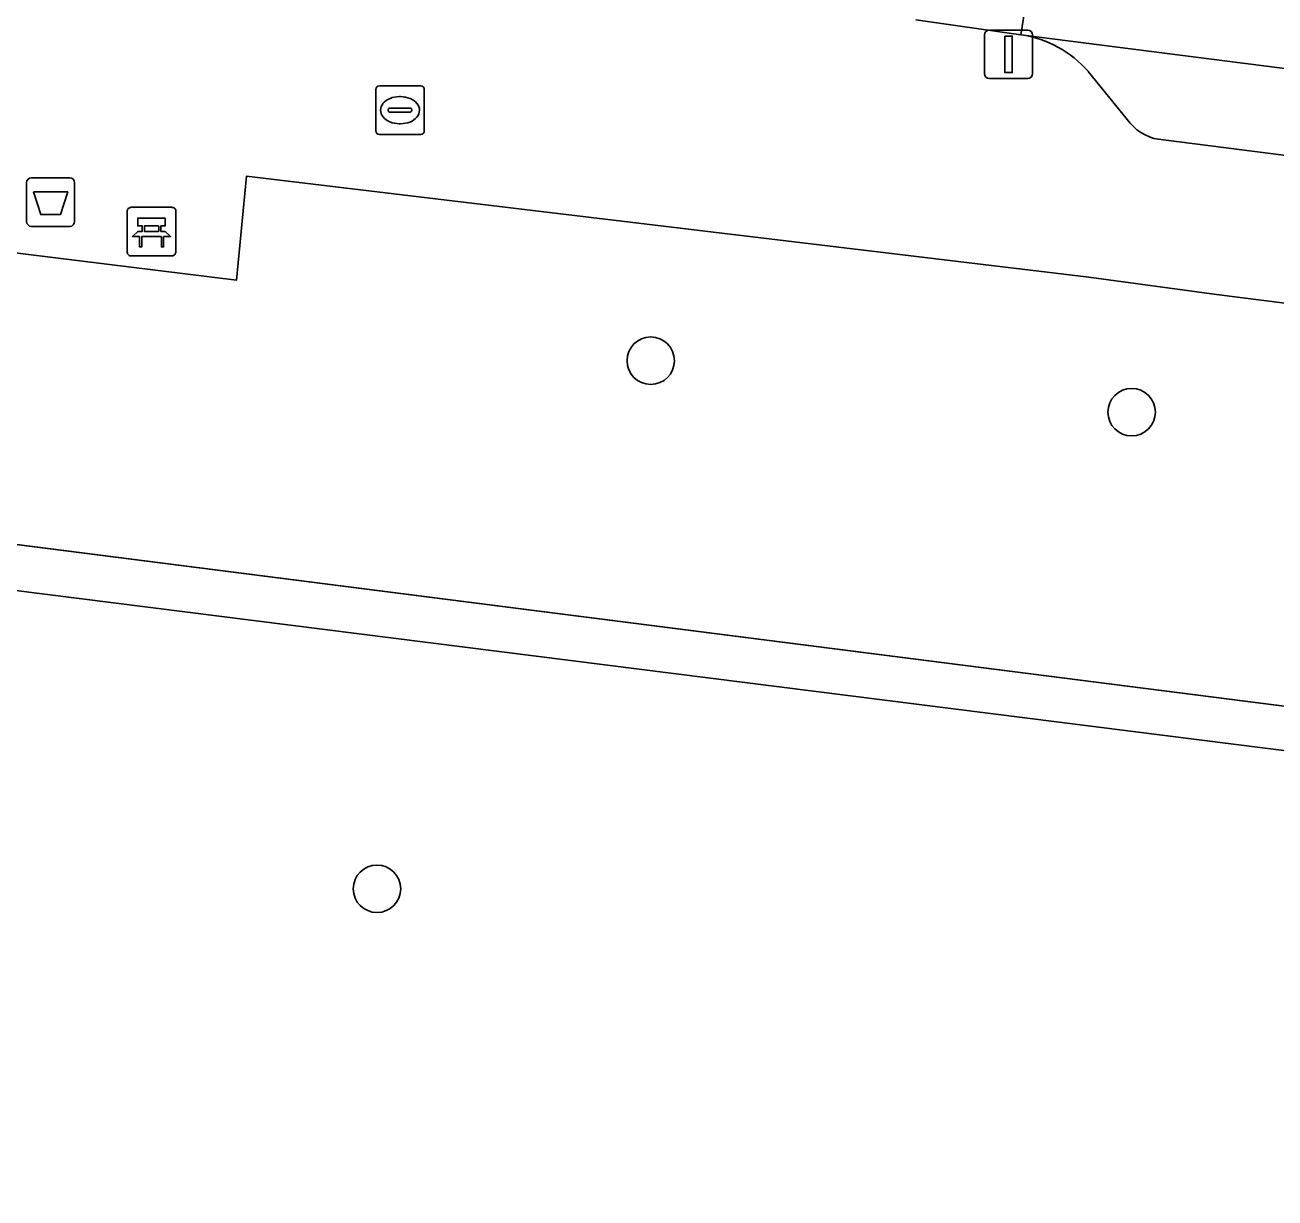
# Model space of a CAD drawing. Extents: x 161692 to 162379, y 380760 to 381678.
# Drawn here: x 162103.09 to 162128.85, y 381207.61 to 381231.78 of the extents above; entities that cross this region are included whole.
import ezdxf

# ---------------------------------------------------------------- set-up
doc = ezdxf.new("R2010")
doc.units = 0
for name, color, linetype in [('IMGEO_Afvalbak', 7, 'Continuous'), ('IMGEO_Bank', 7, 'Continuous'), ('IMGEO_Boom', 7, 'Continuous'), ('IMGEO_Groenvoorziening', 7, 'Continuous'), ('IMGEO_Haag', 7, 'Continuous'), ('IMGEO_Hek', 7, 'Continuous'), ('IMGEO_Lichtmast', 7, 'Continuous'), ('IMGEO_Parkeervlak_open', 7, 'Continuous'), ('IMGEO_Rijbaan_lokaal_gesloten', 7, 'Continuous'), ('IMGEO_Rioolput', 7, 'Continuous'), ('IMGEO_Voetpad_open', 7, 'Continuous')]:
    doc.layers.add(name, color=color, linetype=linetype)

msp = doc.modelspace()

# ---------------------------------------------------------------- linework, layer by layer
at = {"layer": 'IMGEO_Afvalbak'}
for p, q in [((162103.119, 381227.728), (162103.119, 381228.528)), ((162103.119, 381228.528), (162103.119, 381227.728)), ((162103.219, 381228.628), (162104.009, 381228.628)), ((162104.009, 381228.628), (162103.219, 381228.628)), ((162104.109, 381228.528), (162104.109, 381227.728)), ((162104.109, 381227.728), (162104.109, 381228.528)), ((162104.009, 381227.628), (162103.219, 381227.628)), ((162103.219, 381227.628), (162104.009, 381227.628))]:
    msp.add_line(p, q, dxfattribs=at)
msp.add_lwpolyline([(162103.262, 381228.342), (162103.966, 381228.342), (162103.817, 381227.872), (162103.411, 381227.872), (162103.262, 381228.342)], dxfattribs=at)
for centre, start, end in [((162103.219, 381228.528), 90, 180), ((162103.219, 381228.528), 90, 180), ((162104.009, 381228.528), 0, 90), ((162104.009, 381228.528), 360, 90), ((162103.219, 381227.728), 180, 270), ((162103.219, 381227.728), 180, 270), ((162104.009, 381227.728), 270, 0), ((162104.009, 381227.728), 270, 0)]:
    msp.add_arc(centre, 0.1, start, end, dxfattribs=at)
at = {"layer": 'IMGEO_Bank'}
for p, q in [((162105.269, 381228.021), (162106.11, 381228.021)), ((162106.11, 381228.021), (162105.269, 381228.021)), ((162105.194, 381227.096), (162105.194, 381227.937)), ((162105.194, 381227.937), (162105.194, 381227.096)), ((162106.194, 381227.946), (162106.194, 381227.105)), ((162106.194, 381227.105), (162106.194, 381227.946)), ((162105.503, 381227.527), (162105.503, 381227.633)), ((162105.547, 381227.633), (162105.547, 381227.527)), ((162105.835, 381227.639), (162105.553, 381227.639)), ((162105.553, 381227.521), (162105.835, 381227.521)), ((162105.841, 381227.527), (162105.841, 381227.633)), ((162105.885, 381227.633), (162105.885, 381227.527)), ((162105.891, 381227.419), (162105.498, 381227.419)), ((162106.119, 381227.021), (162105.278, 381227.021)), ((162105.278, 381227.021), (162106.119, 381227.021))]:
    msp.add_line(p, q, dxfattribs=at)
for points in [[(162105.497, 381227.639), (162105.411, 381227.639), (162105.411, 381227.8), (162105.974, 381227.8), (162105.974, 381227.639), (162105.891, 381227.639)], [(162105.441, 381227.419), (162105.299, 381227.419), (162105.411, 381227.521), (162105.497, 381227.521)], [(162105.891, 381227.521), (162105.974, 381227.521), (162106.086, 381227.419), (162105.947, 381227.419)], [(162105.491, 381227.412), (162105.491, 381227.205), (162105.448, 381227.205), (162105.448, 381227.412)], [(162105.941, 381227.412), (162105.941, 381227.205), (162105.897, 381227.205), (162105.897, 381227.412)]]:
    msp.add_lwpolyline(points, dxfattribs=at)
for centre, radius, start, end in [((162105.272, 381227.943), 0.0779, 92.4484, 184.2845), ((162105.272, 381227.943), 0.0779, 92.4484, 184.2845), ((162106.116, 381227.943), 0.0779, 2.4484, 94.2845), ((162106.116, 381227.943), 0.0779, 2.4484, 94.2845), ((162105.496, 381227.632), 0.00671, 2.8957, 87.1043), ((162105.496, 381227.528), 0.00671, 272.8957, 357.1043), ((162105.553, 381227.632), 0.00671, 92.8957, 177.1043), ((162105.553, 381227.528), 0.00671, 182.8957, 267.1043), ((162105.835, 381227.632), 0.00671, 2.8957, 87.1043), ((162105.835, 381227.528), 0.00671, 272.8957, 357.1043), ((162105.892, 381227.632), 0.00671, 92.8957, 177.1043), ((162105.892, 381227.528), 0.00671, 182.8957, 267.1043), ((162105.441, 381227.412), 0.00671, 2.8957, 87.1043), ((162105.498, 381227.412), 0.00671, 92.8957, 177.1043), ((162105.89, 381227.412), 0.00671, 2.8957, 87.1043), ((162105.947, 381227.412), 0.00671, 92.8957, 177.1043), ((162105.272, 381227.099), 0.0779, 182.4484, 274.2845), ((162105.272, 381227.099), 0.0779, 182.4484, 274.2845), ((162106.116, 381227.099), 0.0779, 272.4484, 4.2845), ((162106.116, 381227.099), 0.0779, 272.4484, 4.2845)]:
    msp.add_arc(centre, radius, start, end, dxfattribs=at)
at = {"layer": 'IMGEO_Boom'}
for centre in [(162115.982, 381224.861), (162125.892, 381223.802), (162110.34, 381213.983)]:
    msp.add_circle(centre, 0.489, dxfattribs=at)
at = {"layer": 'IMGEO_Groenvoorziening'}
for points in [[(162099.309, 381227.521), (162099.521, 381229.607), (162086.343, 381231.462), (162083.547, 381231.811), (162080.114, 381232.243), (162056.631, 381235.235), (162055.874, 381235.331), (162055.733, 381235.349), (162055.596, 381234.225), (162055.305, 381232.197), (162054.873, 381228.306), (162056.256, 381228.135), (162056.306, 381228.523), (162057.565, 381228.379), (162057.374, 381226.88), (162150.473, 381215.011), (162151.033, 381218.939), (162150.142, 381219.104), (162150.716, 381223.297), (162127.644, 381226.224), (162125.008, 381226.582), (162107.649, 381228.66), (162107.446, 381226.524)], [(162057.374, 381226.88), (162054.976, 381227.186), (162054.841, 381226.239), (162086.887, 381222.147), (162150.366, 381214.138), (162150.473, 381215.011)]]:
    msp.add_lwpolyline(points, close=True, dxfattribs=at)
msp.add_lwpolyline([(162149.066, 381202.328), (162149.51, 381204.239), (162151.431, 381220.063), (162151.675, 381222.072), (162151.853, 381223.153), (162150.716, 381223.297), (162150.142, 381219.104), (162151.033, 381218.939), (162150.473, 381215.011), (162150.366, 381214.138), (162086.887, 381222.147), (162054.841, 381226.239), (162054.976, 381227.186), (162054.869, 381227.201), (162054.752, 381227.215), (162053.491, 381215.865)], dxfattribs=at)
at = {"layer": 'IMGEO_Haag'}
msp.add_lwpolyline([(162054.976, 381227.186), (162054.841, 381226.239), (162086.887, 381222.147), (162150.366, 381214.138), (162150.473, 381215.011), (162057.374, 381226.88)], close=True, dxfattribs=at)
at = {"layer": 'IMGEO_Hek'}
msp.add_lwpolyline([(162150.473, 381215.011), (162054.976, 381227.186)], dxfattribs=at)
at = {"layer": 'IMGEO_Lichtmast'}
for p, q in [((162122.961, 381231.673), (162123.751, 381231.673)), ((162123.751, 381231.673), (162122.961, 381231.673)), ((162122.861, 381230.773), (162122.861, 381231.573)), ((162122.861, 381231.573), (162122.861, 381230.773)), ((162123.851, 381231.573), (162123.851, 381230.773)), ((162123.851, 381230.773), (162123.851, 381231.573)), ((162123.751, 381230.673), (162122.961, 381230.673)), ((162122.961, 381230.673), (162123.751, 381230.673))]:
    msp.add_line(p, q, dxfattribs=at)
msp.add_lwpolyline([(162123.281, 381231.548), (162123.431, 381231.548), (162123.431, 381230.798), (162123.281, 381230.798), (162123.281, 381231.548)], dxfattribs=at)
for centre, start, end in [((162122.961, 381231.573), 90, 180), ((162122.961, 381231.573), 90, 180), ((162123.751, 381231.573), 0, 90), ((162123.751, 381231.573), 360, 90), ((162122.961, 381230.773), 180, 270), ((162122.961, 381230.773), 180, 270), ((162123.751, 381230.773), 270, 0), ((162123.751, 381230.773), 270, 0)]:
    msp.add_arc(centre, 0.1, start, end, dxfattribs=at)
at = {"layer": 'IMGEO_Parkeervlak_open'}
for points in [[(162151.067, 381228.073), (162123.609, 381231.577)], [(162125, 381230.818), (162125.862, 381229.757)], [(162126.549, 381229.412), (162147.734, 381226.704)]]:
    msp.add_lwpolyline(points, dxfattribs=at)
for centre, radius, start, end in [((162123.277, 381229.315), 2.287, 41.1068, 81.6549), ((162126.593, 381230.357), 0.946, 219.3607, 267.3093)]:
    msp.add_arc(centre, radius, start, end, dxfattribs=at)
at = {"layer": 'IMGEO_Rijbaan_lokaal_gesloten'}
msp.add_lwpolyline([(162121.444, 381231.881), (162123.609, 381231.577), (162123.87, 381233.217), (162120.734, 381233.573)], dxfattribs=at)
msp.add_lwpolyline([(162123.87, 381233.217), (162123.609, 381231.577), (162151.067, 381228.073), (162151.124, 381228.066), (162156.658, 381227.377), (162156.949, 381227.341), (162157.071, 381227.325), (162157.312, 381229.082)], close=True, dxfattribs=at)
at = {"layer": 'IMGEO_Rioolput'}
for p, q in [((162110.314, 381229.596), (162110.314, 381230.448)), ((162110.389, 381230.522), (162111.241, 381230.522)), ((162111.315, 381230.448), (162111.315, 381229.596)), ((162110.802, 381230.302), (162110.827, 381230.302)), ((162110.573, 381230.016), (162110.573, 381230.028)), ((162111.011, 381229.979), (162110.613, 381229.979)), ((162110.616, 381230.065), (162111.014, 381230.065)), ((162111.057, 381230.028), (162111.057, 381230.016)), ((162110.825, 381229.742), (162110.8, 381229.742)), ((162111.241, 381229.522), (162110.389, 381229.522))]:
    msp.add_line(p, q, dxfattribs=at)
for points in [[(162110.314, 381229.596), (162110.314, 381230.448)], [(162110.389, 381230.522), (162111.241, 381230.522)], [(162111.315, 381230.448), (162111.315, 381229.596)], [(162111.241, 381229.522), (162110.389, 381229.522)]]:
    msp.add_lwpolyline(points, dxfattribs=at)
for centre, radius, start, end in [((162110.391, 381230.446), 0.0765, 91.552, 178.448), ((162110.391, 381230.446), 0.0765, 91.552, 178.448), ((162111.239, 381230.446), 0.0765, 1.552, 88.448), ((162111.239, 381230.446), 0.0765, 1.552, 88.448), ((162110.613, 381230.025), 0.0403, 85.8775, 175.7526), ((162110.61, 381230.015), 0.0366, 178.938, 274.7102), ((162111.014, 381230.022), 0.043, 264.8664, 352.4533), ((162111.018, 381230.027), 0.0386, 1.7309, 96.639), ((162110.391, 381229.598), 0.0765, 181.552, 268.448), ((162110.391, 381229.598), 0.0765, 181.552, 268.448), ((162111.239, 381229.598), 0.0765, 271.552, 358.448), ((162111.239, 381229.598), 0.0765, 271.552, 358.448)]:
    msp.add_arc(centre, radius, start, end, dxfattribs=at)
for centre, major_axis, ratio, start_param, end_param in [((162110.801, 381230.022), (-0.387, 0.002), 0.722429, 4.712389, 7.853982), ((162110.826, 381230.022), (-0.39, 0.002), 0.717154, 1.570796, 4.712389)]:
    msp.add_ellipse(centre, major_axis=major_axis, ratio=ratio, start_param=start_param, end_param=end_param, dxfattribs=at)
at = {"layer": 'IMGEO_Voetpad_open'}
for points in [[(162046.483, 381233.317), (162049.251, 381232.946), (162051.777, 381232.608), (162055.305, 381232.197), (162055.596, 381234.225), (162055.733, 381235.349), (162055.874, 381235.331), (162056.631, 381235.235), (162080.114, 381232.243), (162083.547, 381231.811), (162086.343, 381231.462), (162099.521, 381229.607), (162099.309, 381227.521), (162107.446, 381226.524), (162107.649, 381228.66), (162125.008, 381226.582), (162127.644, 381226.224), (162150.716, 381223.297), (162151.853, 381223.153), (162151.675, 381222.072), (162151.431, 381220.063), (162154.875, 381219.602)], [(162123.609, 381231.577), (162121.444, 381231.881)], [(162125.862, 381229.757), (162125, 381230.818)], [(162147.734, 381226.704), (162126.549, 381229.412)]]:
    msp.add_lwpolyline(points, dxfattribs=at)
for centre, radius, start, end in [((162123.277, 381229.315), 2.287, 41.1068, 81.6549), ((162126.593, 381230.357), 0.946, 219.3607, 267.3093)]:
    msp.add_arc(centre, radius, start, end, dxfattribs=at)

doc.saveas('drawing.dxf')
